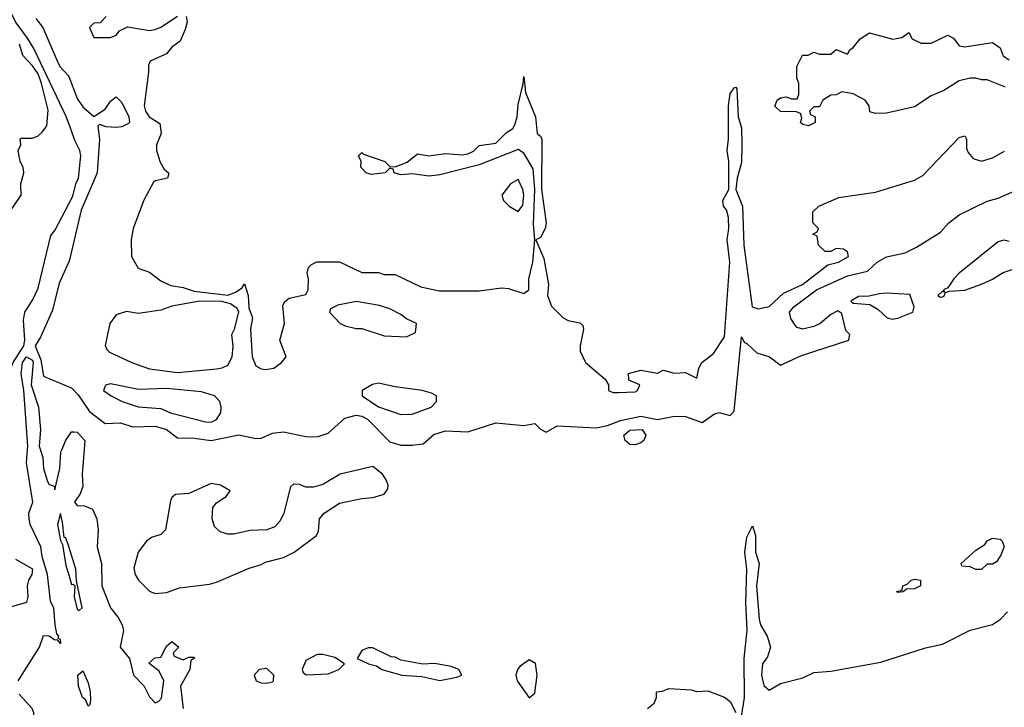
# Model space of a CAD drawing. Header units: inches. Extents: x 2348341 to 2479810, y 460419 to 613669.
# Tile 547 of 656: x 2429824 to 2433352, y 549075 to 551538. Entities that reach past the tile are written whole.
import ezdxf

# ---------------------------------------------------------------- set-up
doc = ezdxf.new("R2010")
doc.units = ezdxf.units.IN
doc.header["$MEASUREMENT"] = 0
for name, color, linetype in [('C4524', 7, 'Continuous'), ('C4525', 7, 'Continuous'), ('C4534', 7, 'Continuous'), ('C4535', 7, 'Continuous')]:
    doc.layers.add(name, color=color, linetype=linetype)

msp = doc.modelspace()

# ---------------------------------------------------------------- linework, layer by layer
at = {"layer": 'C4524', "color": 2}
for points, elevation in [([(2429818.4, 549170), (2429895.1, 549290), (2429910, 549332), (2429930, 549331.3), (2429950, 549316), (2429958, 549318), (2429970, 549302), (2429971.4, 549308.6), (2429970, 549318), (2429962, 549322), (2429964, 549330), (2429958, 549338), (2429950.9, 549370), (2429947, 549430), (2429934.5, 549454.5), (2429924, 549550), (2429904.7, 549615.2), (2429900.3, 549650), (2429861.4, 549730), (2429857.7, 549750), (2429857, 549770), (2429871.6, 549810), (2429848.4, 549950), (2429852.2, 550000)], 22), ([(2429897.7, 550000), (2429906.9, 549970), (2429910.2, 549930), (2429924, 549884), (2429930, 549872.7), (2429947.3, 549867.3), (2429950, 549854), (2429968, 549930), (2429972.3, 549990), (2429976.5, 550000)], 22), ([(2430000, 549650.5), (2429990, 549682), (2429983.1, 549683.1), (2429978.3, 549738.3), (2429970, 549768.7), (2429959.3, 549730), (2429970, 549672), (2429977.5, 549657.5), (2429990, 549582.8), (2430000, 549548.8)], 22), ([(2429750, 549423.1), (2429850, 549452), (2429855.1, 549470), (2429851.8, 549510), (2429857, 549530), (2429869.2, 549550), (2429871.8, 549570), (2429810, 549604)], 26), ([(2429810, 548934.9), (2429856.4, 548943.6), (2429867.8, 548952.2), (2429878.4, 548970), (2429875.5, 549055.5), (2429869.6, 549070), (2429822, 549122)], 22)]:
    msp.add_lwpolyline(points, dxfattribs=dict(at, elevation=elevation))
at = {"layer": 'C4525', "color": 2}
for points, elevation in [([(2430000, 551166.7), (2429991.1, 551191.1), (2429874.7, 551434.7), (2429852.4, 551472.4), (2429809, 551530), (2429780.3, 551590)], 26), ([(2429882.3, 551542.3), (2429906.9, 551510), (2429962, 551382), (2429968.9, 551368.9), (2429998.6, 551338.6), (2430000, 551334.9)], 26), ([(2429789.5, 550850), (2429829.2, 550910), (2429829, 550950), (2429839, 550990), (2429837.2, 551010), (2429826, 551030), (2429819, 551070), (2429828, 551090), (2429826, 551110), (2429830, 551114), (2429870, 551114), (2429890, 551122), (2429904.7, 551135.3), (2429922, 551158), (2429926.3, 551213.7), (2429902.7, 551310), (2429890, 551343.6), (2429870, 551373), (2429835.6, 551410), (2429824.2, 551450)], 30), ([(2429738, 550000), (2429773.1, 550066.9), (2429780.7, 550090), (2429775.9, 550115.9), (2429758.7, 550138.7), (2429705.8, 550185.8), (2429674.7, 550230), (2429668.1, 550251.9), (2429677, 550270), (2429710, 550280.9), (2429770, 550265.5), (2429787.2, 550272.8), (2429800.4, 550310), (2429839.7, 550370), (2429842.9, 550390), (2429838.3, 550461.7), (2429842.7, 550490), (2429870, 550533), (2429890, 550576.3), (2429935.5, 550764.5), (2429950, 550782.4), (2430000, 550877.9)], 26), ([(2430000, 550670.7), (2429966.3, 550593.7), (2429942.1, 550497.9), (2429899, 550401), (2429879.6, 550370), (2429899.8, 550319.8), (2429910, 550261), (2430000, 550223.3)], 26), ([(2429852.2, 550000), (2429853, 550010), (2429838.9, 550210), (2429829.1, 550269.1), (2429834.7, 550310), (2429848.5, 550330), (2429870, 550318.4), (2429872.8, 550310), (2429866, 550230), (2429891.6, 550150), (2429899, 550070), (2429894.7, 550010), (2429897.7, 550000)], 22), ([(2429976.5, 550000), (2429990, 550032), (2430000, 550047)], 22)]:
    msp.add_lwpolyline(points, dxfattribs=dict(at, elevation=elevation))
at = {"layer": 'C4534', "color": 2, "elevation": 22}
for points in [[(2430055.6, 550000), (2430048.4, 549908.4), (2430050, 549866), (2430041, 549839), (2430021, 549810), (2430030, 549798), (2430056.9, 549796.9), (2430084.7, 549784.7), (2430101, 549750), (2430105.5, 549710), (2430101.6, 549650), (2430117.1, 549590), (2430119.1, 549510), (2430150, 549431.3), (2430176.8, 549396.8), (2430191, 549370), (2430196, 549350), (2430184.7, 549290), (2430218, 549250), (2430232, 549190), (2430270.7, 549150.7), (2430290, 549112), (2430310, 549091.3), (2430323.1, 549096.9), (2430332.5, 549107.5), (2430341.2, 549170), (2430324, 549204), (2430287.3, 549232.7), (2430308.4, 549251.6), (2430330, 549254), (2430350, 549294), (2430370, 549311), (2430394, 549290), (2430374, 549270), (2430378, 549258), (2430410, 549244.7), (2430430, 549254), (2430450, 549254), (2430451.1, 549251.1), (2430438, 549242), (2430434, 549210), (2430400.7, 549150), (2430410.4, 549070.4)], [(2432410, 549042), (2432420.8, 549110), (2432419.8, 549250), (2432430.8, 549350.8), (2432425.8, 549450), (2432429.8, 549570), (2432422.9, 549630), (2432430, 549684.7), (2432450, 549724.7), (2432460.4, 549690), (2432460.7, 549630), (2432473.8, 549590), (2432463.7, 549510), (2432473.8, 549390), (2432478.9, 549370), (2432502.9, 549330), (2432514.8, 549290), (2432503.9, 549256.1), (2432485.8, 549230), (2432481.8, 549190), (2432490, 549153.4), (2432510, 549136), (2432550, 549160.7), (2432630, 549180.5), (2432670, 549199.5), (2432730, 549204.4), (2432910, 549237.1), (2433070, 549288), (2433130, 549300.5), (2433229.2, 549350.8), (2433310, 549371), (2433338, 549390), (2433363.1, 549416.9)], [(2430000, 549548.8), (2430010, 549514.8), (2430016, 549516), (2430022, 549510), (2430019.5, 549470), (2430030, 549426), (2430038, 549422), (2430048.4, 549431.6), (2430028, 549528), (2430025.6, 549570), (2430000, 549650.5)], [(2432074, 549070), (2432098, 549090), (2432106, 549110), (2432106, 549130), (2432127.3, 549132.7), (2432150, 549142), (2432230, 549138), (2432250, 549132), (2432290, 549134), (2432350, 549111.3), (2432370, 549096), (2432390, 549056)]]:
    msp.add_lwpolyline(points, dxfattribs=at)
at = {"layer": 'C4534', "color": 2}
for points, elevation in [([(2431090, 549937.2), (2430972, 549910), (2430910, 549872.7), (2430877.1, 549862.9), (2430850, 549863.6), (2430827.3, 549872.7), (2430805.5, 549874.5), (2430794.9, 549865.1), (2430770.2, 549769.8), (2430757.1, 549742.9), (2430738.5, 549721.5), (2430710, 549711.1), (2430650, 549708), (2430590, 549694.7), (2430570, 549694.7), (2430543.1, 549703.1), (2430522.3, 549722.3), (2430514.2, 549750), (2430515.8, 549790), (2430530, 549806.7), (2430564.5, 549830), (2430579, 549850), (2430544, 549870), (2430510, 549876.9), (2430430, 549840.7), (2430383.1, 549836.9), (2430370, 549826), (2430365.2, 549814.8), (2430347, 549710), (2430330, 549694.3), (2430297, 549683), (2430279.1, 549670), (2430248.4, 549630), (2430233.2, 549573.2), (2430238, 549550), (2430250, 549530.8), (2430290, 549490.7), (2430310, 549483), (2430350, 549485.5), (2430396.6, 549503.4), (2430503.9, 549516.1), (2430530, 549523), (2430646.3, 549573.7), (2430690, 549586), (2430705.2, 549594.8), (2430769.1, 549610.9), (2430808, 549630), (2430888, 549690), (2430894.6, 549705.4), (2430899, 549750), (2430915.3, 549770), (2430970, 549806), (2431050, 549822.8), (2431090, 549826), (2431130, 549838), (2431143.1, 549856.9), (2431144, 549870), (2431137.2, 549890), (2431124, 549910)], 26), ([(2433250, 549568), (2433230, 549578), (2433200.4, 549580.4), (2433198, 549590), (2433250, 549637.3), (2433282, 549658), (2433290, 549670.8), (2433310, 549680.7), (2433336.8, 549676.8), (2433344.7, 549670), (2433351.3, 549651.3), (2433339.8, 549620.2), (2433323.6, 549596.4), (2433310, 549588), (2433290, 549588), (2433270, 549568)], 22), ([(2432970, 549486), (2432966, 549490), (2432986, 549494), (2432988, 549510), (2433004, 549516), (2433018, 549530), (2433030, 549533.4), (2433052, 549530), (2433052, 549510), (2433030, 549499), (2433002, 549498), (2432990, 549488)], 22), ([(2430910, 549264), (2430890, 549264), (2430850, 549242), (2430836, 549210), (2430839.6, 549199.6), (2430851.1, 549191.1), (2430930, 549194.8), (2430950, 549202.8), (2430968, 549210), (2430988, 549230), (2430952.9, 549252.9)], 26), ([(2431090, 549288), (2431072.7, 549287.3), (2431050, 549278), (2431034, 549250), (2431074, 549230), (2431102.8, 549222.8), (2431122, 549210), (2431194, 549190), (2431264.9, 549184.9), (2431330, 549170.8), (2431390, 549182.8), (2431408, 549190), (2431398, 549210), (2431370, 549221.2), (2431310, 549232.3), (2431269.1, 549229.1), (2431190, 549244), (2431170, 549254), (2431155.3, 549255.3)], 26), ([(2431650, 549245.1), (2431617.7, 549222.3), (2431607.3, 549210), (2431602, 549190), (2431606.8, 549170), (2431650, 549108.7), (2431670, 549126), (2431678.4, 549190), (2431671.8, 549231.8)], 26), ([(2430070, 549079), (2430060.8, 549100.8), (2430049.8, 549110), (2430035.1, 549150), (2430032.3, 549190), (2430050, 549205.5), (2430070, 549162.8), (2430076.5, 549130), (2430078.6, 549101.5), (2430075.5, 549084.5)], 18), ([(2430710, 549214), (2430682, 549210), (2430664.7, 549190), (2430672, 549170), (2430690, 549162.8), (2430710, 549161), (2430730, 549166), (2430734, 549170), (2430735.3, 549190)], 26)]:
    msp.add_lwpolyline(points, close=True, dxfattribs=dict(at, elevation=elevation))
at = {"layer": 'C4535', "color": 2}
for points, elevation in [([(2430134, 551550), (2430112.7, 551527.3), (2430090, 551526), (2430074, 551510), (2430090, 551474), (2430150, 551474), (2430170, 551482), (2430182, 551498), (2430210, 551512), (2430290, 551498.8), (2430310, 551502.8), (2430330, 551510.7), (2430390, 551550.3)], 30), ([(2430421, 551550), (2430423.8, 551530), (2430417.6, 551502.4), (2430399.3, 551460.7), (2430370, 551439), (2430350, 551416), (2430292, 551390), (2430285.4, 551374.6), (2430286, 551350), (2430270.5, 551230), (2430275.5, 551210), (2430288, 551190), (2430326, 551166), (2430330.7, 551130), (2430314.8, 551090), (2430314.8, 551070), (2430328, 551028), (2430342.5, 551002.5), (2430358, 550990), (2430358, 550982), (2430354, 550970), (2430310, 550961.2), (2430303.8, 550956.2), (2430268.6, 550891.4), (2430230.4, 550790), (2430223.7, 550750), (2430225.5, 550690), (2430248.4, 550648.4), (2430290, 550634), (2430330, 550602), (2430366.2, 550586.2), (2430410, 550579.1), (2430450, 550566), (2430570, 550551), (2430598, 550562), (2430622, 550578), (2430630, 550592), (2430642.8, 550550), (2430645.4, 550505.4), (2430658.8, 550470), (2430650.7, 550429.3), (2430657.3, 550330), (2430670, 550298), (2430690, 550286.8), (2430704.5, 550284.5), (2430735.3, 550290), (2430762, 550310), (2430779, 550330), (2430756, 550390), (2430772.7, 550450), (2430767, 550513), (2430772.9, 550527.1), (2430790, 550541), (2430850, 550554), (2430858, 550570), (2430859, 550610), (2430854, 550630), (2430859, 550650), (2430870, 550661), (2430889.5, 550670.5), (2430970, 550670.8), (2431050, 550632), (2431110, 550632), (2431130, 550624.7), (2431170, 550624.7), (2431261.4, 550581.4), (2431327.1, 550567.1), (2431470, 550566.8), (2431550, 550577.3), (2431575.2, 550575.2), (2431630, 550557.3), (2431649, 550570), (2431648, 550610), (2431662.4, 550670), (2431669.4, 550750.6), (2431665.6, 550805.6), (2431669.7, 550930.3), (2431664.2, 551004.2), (2431630, 551059.3), (2431610, 551073.2), (2431470, 551018), (2431330, 550982), (2431290, 550978), (2431230, 550986), (2431190, 550982.7), (2431166, 550990), (2431162, 551002), (2431150, 551006), (2431134, 550990), (2431083.1, 550983.1), (2431066, 550990), (2431046, 551010), (2431048, 551030), (2431038, 551050), (2431050, 551062), (2431056, 551056), (2431132, 551030), (2431150, 551012), (2431170, 551011.3), (2431212.3, 551027.7), (2431250, 551058), (2431290, 551050.8), (2431350, 551058.8), (2431410, 551054), (2431430, 551057.3), (2431450, 551067.3), (2431470, 551086.8), (2431530, 551096), (2431567.5, 551132.5), (2431591.5, 551148.5), (2431598.7, 551161.3), (2431607, 551190), (2431610, 551234), (2431628.4, 551308.4), (2431630, 551334), (2431636.8, 551276.8), (2431672.2, 551190), (2431678, 551130), (2431690, 551121), (2431695.5, 551110), (2431694.4, 550930), (2431710.7, 550810), (2431706.8, 550790), (2431690, 550758), (2431674, 550750), (2431702.5, 550682.5), (2431719.3, 550590), (2431714.8, 550550), (2431730, 550512), (2431772, 550470), (2431790, 550461), (2431831.6, 550451.6), (2431842, 550442), (2431844.7, 550430), (2431832, 550370), (2431832, 550350), (2431852, 550310), (2431922, 550250), (2431934, 550230), (2431934, 550210), (2431950, 550202), (2431970, 550202), (2432030, 550204.7), (2432038, 550210), (2432046, 550230), (2432007.3, 550247.3), (2432006, 550270), (2432050, 550282), (2432110, 550272), (2432130, 550282), (2432170, 550272), (2432210, 550274), (2432250, 550254), (2432258, 550290), (2432268, 550310), (2432310, 550342), (2432350, 550402), (2432368.3, 550670), (2432359.2, 550750), (2432365.4, 550790), (2432363.5, 550830), (2432356.3, 550856.3), (2432346, 550870), (2432343.7, 550890), (2432365.1, 550930), (2432365.1, 551030), (2432359.1, 551070), (2432364.4, 551110), (2432364.2, 551230), (2432370, 551274), (2432385.2, 551294.8), (2432390, 551296), (2432394, 551290), (2432398.8, 551190), (2432410.3, 551150.3), (2432411.7, 551090), (2432410, 551026), (2432394.9, 550970), (2432390.4, 550930), (2432414.6, 550870), (2432419.1, 550730), (2432449, 550510), (2432470, 550502.8), (2432510, 550510.8), (2432561.3, 550558.7), (2432629.3, 550590), (2432720.2, 550659.8), (2432758, 550670), (2432794, 550690), (2432790, 550706), (2432776.4, 550716.4), (2432750, 550718), (2432730, 550708), (2432710, 550708), (2432686, 550730), (2432682, 550762), (2432666, 550770), (2432682, 550778), (2432686, 550790), (2432666, 550810), (2432666, 550850), (2432688, 550870), (2432758.6, 550901.4), (2432890, 550920.7), (2433030, 550962.8), (2433059.6, 550980.4), (2433190, 551116), (2433210, 551122), (2433216, 551110), (2433216.9, 551076.9), (2433222, 551062), (2433240.7, 551040.7), (2433270, 551031), (2433310, 551042.8), (2433352.9, 551067.1)], 30), ([(2433356.6, 551296.6), (2433290, 551322), (2433270, 551322), (2433250, 551328.7), (2433230, 551328.7), (2433190, 551319), (2433135.2, 551284.8), (2433090, 551265.2), (2433030, 551226), (2432930, 551202.7), (2432890, 551202), (2432870, 551208), (2432868, 551230), (2432854, 551250), (2432810, 551272.7), (2432770, 551279), (2432750, 551268.7), (2432730, 551268), (2432702, 551250), (2432690, 551226), (2432670, 551226), (2432654, 551210), (2432658, 551198), (2432674, 551190), (2432674, 551170), (2432650, 551158), (2432630, 551162), (2432622, 551170), (2432626, 551186), (2432622, 551202), (2432608, 551208), (2432550, 551208.7), (2432530, 551228), (2432538, 551250), (2432550, 551258), (2432570, 551262), (2432590, 551254), (2432610, 551254), (2432615.3, 551270), (2432615.3, 551310), (2432608.7, 551330), (2432608.7, 551370), (2432629.4, 551410.6), (2432648.7, 551411.3), (2432670, 551422), (2432690, 551414), (2432730, 551414), (2432750, 551431.3), (2432790, 551414), (2432798, 551430), (2432810, 551438), (2432835.3, 551470), (2432869.4, 551490.6), (2432952.3, 551467.7), (2432985.2, 551474.8), (2433010, 551492), (2433022, 551470), (2433054.4, 551454.4), (2433090, 551454), (2433150, 551482), (2433170, 551472), (2433190, 551444.7), (2433210, 551441), (2433310, 551456), (2433337.3, 551437.3), (2433348, 551408), (2433370, 551394)], 30), ([(2430000, 551334.9), (2430030, 551255.5), (2430050, 551226.3), (2430090, 551190.8), (2430130, 551218), (2430150, 551246), (2430170, 551262), (2430190, 551241), (2430214.9, 551190), (2430217.3, 551170), (2430213.7, 551166.3), (2430190, 551154.5), (2430170, 551151.8), (2430134, 551154), (2430110, 551162), (2430104, 551156), (2430110.6, 551110.6), (2430101.9, 550990), (2430044.6, 550855.4), (2430002.8, 550677.2), (2430000, 550670.7)], 26), ([(2430000, 550877.9), (2430014.5, 550905.5), (2430025.7, 550950), (2430035.5, 550970), (2430043.5, 551050), (2430040.3, 551070), (2430023.3, 551103.3), (2430000, 551166.7)], 26), ([(2430000, 550223.3), (2430010, 550219.1), (2430034.1, 550194.1), (2430074.2, 550134.2), (2430130, 550092), (2430185.6, 550094.4), (2430230, 550079.1), (2430310, 550082.4), (2430350, 550070.3), (2430390, 550040.7), (2430450, 550039.5), (2430510, 550030.3), (2430610, 550050.5), (2430670, 550037.3), (2430690, 550038.8), (2430730, 550056.4), (2430770, 550061.6), (2430850, 550045.5), (2430890, 550043.8), (2430930, 550056.4), (2430988.9, 550111.1), (2431030, 550120.8), (2431050, 550117.7), (2431070, 550106.7), (2431150, 550026), (2431190, 550014.4), (2431230, 550014.4), (2431270, 550019.1), (2431308.4, 550051.6), (2431350, 550064.9), (2431430, 550061.6), (2431530, 550093.7), (2431630, 550084.9), (2431670, 550091), (2431690.6, 550070.6), (2431710, 550060.7), (2431750, 550083.2), (2431890, 550076.5), (2431930, 550084), (2431977.5, 550102.5), (2432050, 550118), (2432110, 550106.3), (2432170, 550117.7), (2432210, 550116), (2432270, 550095.5), (2432314, 550126), (2432330, 550130.3), (2432370, 550120.5), (2432384.7, 550135.3), (2432410, 550402), (2432421.4, 550381.4), (2432430, 550378.4), (2432465.1, 550345.1), (2432511.3, 550330), (2432550, 550301), (2432625.1, 550334.9), (2432795.3, 550390), (2432798, 550410), (2432784.5, 550424.5), (2432770, 550486), (2432755.3, 550495.3), (2432730, 550482), (2432692, 550450), (2432670, 550439), (2432630, 550429.2), (2432610, 550435.3), (2432603.2, 550443.2), (2432587.3, 550467.3), (2432582.9, 550490), (2432598, 550510), (2432679.5, 550570), (2432790, 550620.3), (2432862.4, 550637.6), (2432897, 550670), (2432930, 550688.4), (2432996.6, 550703.4), (2433037.4, 550722.6), (2433123, 550777), (2433152.7, 550810), (2433190, 550839.1), (2433290, 550888), (2433330, 550898.4), (2433390, 550924.4)], 26), ([(2433370, 550744), (2433350, 550748.7), (2433330, 550742), (2433190.8, 550630), (2433170.8, 550610), (2433150, 550578), (2433134, 550570), (2433138, 550562), (2433130, 550566), (2433114, 550550), (2433123.6, 550543.6), (2433130, 550544.7), (2433138, 550550), (2433140.4, 550559.6), (2433154.6, 550565.4), (2433210, 550568.9), (2433270, 550590.4), (2433310, 550608.5), (2433347.5, 550632.5), (2433402, 550650)], 26), ([(2430000, 550047), (2430010, 550062), (2430018, 550062), (2430030, 550061), (2430058, 550030), (2430055.6, 550000)], 22)]:
    msp.add_lwpolyline(points, dxfattribs=dict(at, elevation=elevation))
for points, elevation in [([(2431610, 550965.2), (2431582.8, 550950), (2431551.3, 550910), (2431558, 550890), (2431578, 550870), (2431610, 550851), (2431626.6, 550873.4), (2431630.7, 550910), (2431627, 550930)], 34), ([(2430470, 550529.2), (2430370, 550512.3), (2430330, 550498), (2430250, 550485.2), (2430207.5, 550492.5), (2430170, 550481.2), (2430147.3, 550450), (2430130.9, 550370.9), (2430136.8, 550356.8), (2430146.6, 550346.6), (2430228.3, 550308.3), (2430290, 550287.3), (2430390, 550274), (2430530, 550287.3), (2430550, 550290.8), (2430570, 550301), (2430586, 550330), (2430589.1, 550369.1), (2430584, 550410), (2430594, 550430), (2430609, 550490), (2430604, 550504), (2430580.2, 550520.2), (2430548.9, 550528.9)], 30), ([(2431030, 550528), (2430964.7, 550515.3), (2430938, 550502), (2430934, 550490), (2430972, 550450), (2430990, 550441), (2431030, 550431.3), (2431050, 550431.3), (2431130, 550406), (2431210, 550402), (2431242, 550418), (2431246, 550450), (2431210, 550466), (2431190, 550482), (2431150, 550502), (2431113.6, 550513.6)], 30), ([(2432930, 550558), (2432904.5, 550555.5), (2432867.3, 550547.3), (2432830, 550546), (2432802, 550530), (2432810, 550522), (2432870, 550518), (2432899.9, 550499.9), (2432932, 550470), (2432950, 550464.9), (2432970, 550468.4), (2433024, 550490), (2433029.2, 550510), (2433013.2, 550553.2)], 26), ([(2430150, 550234), (2430131.6, 550228.4), (2430124.7, 550210), (2430152, 550190), (2430191.3, 550170), (2430249.1, 550150.9), (2430330, 550145.5), (2430364.7, 550130), (2430490, 550098), (2430510, 550096.3), (2430530, 550105.5), (2430544.5, 550130), (2430546.6, 550150), (2430541.2, 550170), (2430522, 550190), (2430475.3, 550204.7), (2430350, 550217.2), (2430250, 550212.7)], 30), ([(2431110, 550236), (2431088.3, 550231.7), (2431051.3, 550210), (2431051.3, 550190), (2431110, 550150.8), (2431190, 550124), (2431230, 550124.9), (2431298, 550150), (2431318, 550170), (2431318, 550190), (2431300.2, 550200.2), (2431266, 550210), (2431170, 550222.7)], 30), ([(2432030, 550015.1), (2432010, 550016), (2431993.2, 550030), (2431989.4, 550050), (2432010, 550067.7), (2432054, 550070), (2432067.7, 550050), (2432060.7, 550030), (2432050, 550022)], 22)]:
    msp.add_lwpolyline(points, close=True, dxfattribs=dict(at, elevation=elevation))

doc.saveas('drawing.dxf')
